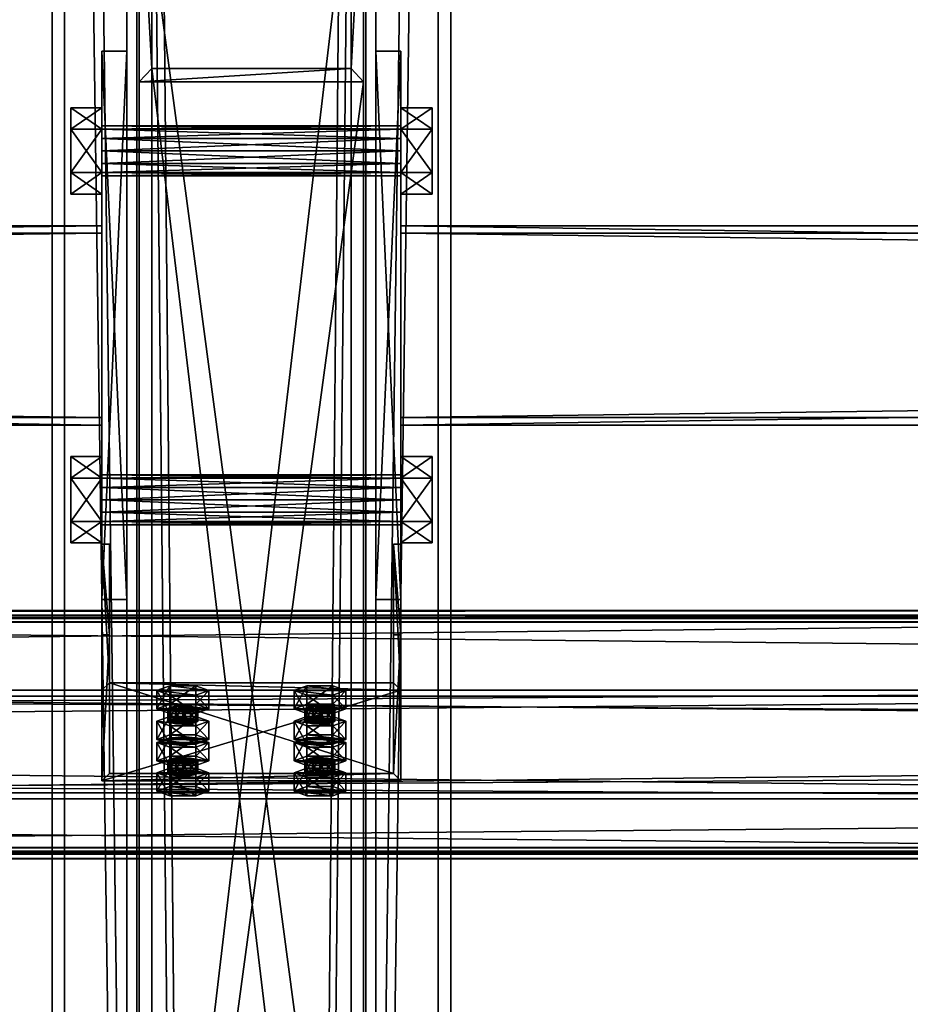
# Model space of a CAD drawing. Header units: millimetres. Extents: x -333 to 67333, y -930 to 39730.
# Tile 730 of 1056: x 11007 to 11364, y 17788 to 18183. Entities that reach past the tile are written whole.
import ezdxf

# ---------------------------------------------------------------- set-up
doc = ezdxf.new("R2010")
doc.units = ezdxf.units.MM
for name, color, linetype in [('13', 7, 'Continuous'), ('3', 7, 'Continuous'), ('4', 7, 'Continuous'), ('5', 7, 'Continuous'), ('6', 7, 'Continuous'), ('7', 7, 'Continuous'), ('95', 7, 'Continuous'), ('99', 7, 'Continuous')]:
    doc.layers.add(name, color=color, linetype=linetype)

msp = doc.modelspace()

# ---------------------------------------------------------------- meshes
at = {"layer": '13', "color": 30}
mesh = msp.add_polyface(dxfattribs=at)
corners = [(11700.01, 17942.42, 7245.98), (11700.01, 17870.03, 7230.59), (4900.01, 17870.03, 7230.59), (4900.01, 17942.42, 7245.98), (11700.01, 17911.2, 7036.92), (4900.01, 17911.2, 7036.92), (11700.01, 17850.55, 7024.03), (4900.01, 17850.55, 7024.03), (11700.01, 17847.85, 7036.75), (4900.01, 17847.85, 7036.75), (11700.01, 17845.9, 7036.33), (4900.01, 17845.9, 7036.33), (11700.01, 17849.01, 7021.66), (4900.01, 17849.01, 7021.66), (11700.01, 17913.57, 7035.38), (4900.01, 17913.57, 7035.38), (11700.01, 17872.41, 7229.05), (4900.01, 17872.41, 7229.05), (11700.01, 17940.88, 7243.61), (4900.01, 17940.88, 7243.61), (11700.01, 17943.58, 7230.89), (4900.01, 17943.58, 7230.89), (11700.01, 17945.54, 7231.31), (4900.01, 17945.54, 7231.31)]
mesh.append_faces([[corners[k] for k in face] for face in [(0, 2, 3, 3), (1, 5, 2, 2), (4, 7, 5, 5), (6, 9, 7, 7), (8, 11, 9, 9), (10, 13, 11, 11), (12, 15, 13, 13), (14, 17, 15, 15), (16, 19, 17, 17), (18, 21, 19, 19), (20, 23, 21, 21), (22, 3, 23, 23), (20, 0, 22, 22), (8, 12, 10, 10), (11, 7, 9, 9)]], dxfattribs={"vtx0": -1, "color": 30})
mesh.append_faces([[corners[k] for k in face] for face in [(1, 16, 4, 4), (16, 0, 18, 18), (18, 0, 20, 20), (12, 6, 14, 14), (14, 4, 16, 16), (3, 19, 23, 23), (19, 2, 17, 17), (15, 5, 13, 13), (5, 17, 2, 2), (13, 7, 11, 11)]], dxfattribs={"vtx0": -1, "vtx1": -1, "color": 30})
mesh.append_faces([[corners[k] for k in face] for face in [(16, 1, 0, 0), (12, 8, 6, 6), (14, 6, 4, 4), (19, 3, 2, 2), (5, 15, 17, 17), (13, 5, 7, 7)]], dxfattribs={"vtx0": -1, "vtx2": -1, "vtx3": -1, "color": 30})
mesh.append_faces([[corners[k] for k in face] for face in [(21, 23, 19, 19)]], dxfattribs={"vtx1": -1, "color": 30})
mesh.append_faces([[corners[k] for k in face] for face in [(0, 1, 2, 2), (1, 4, 5, 5), (4, 6, 7, 7), (6, 8, 9, 9), (8, 10, 11, 11), (10, 12, 13, 13), (12, 14, 15, 15), (14, 16, 17, 17), (16, 18, 19, 19), (18, 20, 21, 21), (20, 22, 23, 23), (22, 0, 3, 3)]], dxfattribs={"vtx2": -1, "vtx3": -1, "color": 30})
mesh = msp.add_polyface(dxfattribs=at)
corners = [(17300.01, 17942.42, 7245.98), (17300.01, 17870.03, 7230.59), (10500.01, 17870.03, 7230.59), (10500.01, 17942.42, 7245.98), (17300.01, 17911.2, 7036.92), (10500.01, 17911.2, 7036.92), (17300.01, 17850.55, 7024.03), (10500.01, 17850.55, 7024.03), (17300.01, 17847.85, 7036.75), (10500.01, 17847.85, 7036.75), (17300.01, 17845.9, 7036.33), (10500.01, 17845.9, 7036.33), (17300.01, 17849.01, 7021.66), (10500.01, 17849.01, 7021.66), (17300.01, 17913.57, 7035.38), (10500.01, 17913.57, 7035.38), (17300.01, 17872.41, 7229.05), (10500.01, 17872.41, 7229.05), (17300.01, 17940.88, 7243.61), (10500.01, 17940.88, 7243.61), (17300.01, 17943.58, 7230.89), (10500.01, 17943.58, 7230.89), (17300.01, 17945.54, 7231.31), (10500.01, 17945.54, 7231.31)]
mesh.append_faces([[corners[k] for k in face] for face in [(0, 2, 3, 3), (1, 5, 2, 2), (4, 7, 5, 5), (6, 9, 7, 7), (8, 11, 9, 9), (10, 13, 11, 11), (12, 15, 13, 13), (14, 17, 15, 15), (16, 19, 17, 17), (18, 21, 19, 19), (20, 23, 21, 21), (22, 3, 23, 23), (20, 0, 22, 22), (8, 12, 10, 10), (11, 7, 9, 9)]], dxfattribs={"vtx0": -1, "color": 30})
mesh.append_faces([[corners[k] for k in face] for face in [(1, 16, 4, 4), (16, 0, 18, 18), (18, 0, 20, 20), (12, 6, 14, 14), (14, 4, 16, 16), (3, 19, 23, 23), (19, 2, 17, 17), (15, 5, 13, 13), (5, 17, 2, 2), (13, 7, 11, 11)]], dxfattribs={"vtx0": -1, "vtx1": -1, "color": 30})
mesh.append_faces([[corners[k] for k in face] for face in [(16, 1, 0, 0), (12, 8, 6, 6), (14, 6, 4, 4), (19, 3, 2, 2), (5, 15, 17, 17), (13, 5, 7, 7)]], dxfattribs={"vtx0": -1, "vtx2": -1, "vtx3": -1, "color": 30})
mesh.append_faces([[corners[k] for k in face] for face in [(21, 23, 19, 19)]], dxfattribs={"vtx1": -1, "color": 30})
mesh.append_faces([[corners[k] for k in face] for face in [(0, 1, 2, 2), (1, 4, 5, 5), (4, 6, 7, 7), (6, 8, 9, 9), (8, 10, 11, 11), (10, 12, 13, 13), (12, 14, 15, 15), (14, 16, 17, 17), (16, 18, 19, 19), (18, 20, 21, 21), (20, 22, 23, 23), (22, 0, 3, 3)]], dxfattribs={"vtx2": -1, "vtx3": -1, "color": 30})
at = {"layer": '3', "color": 91}
mesh = msp.add_polyface(dxfattribs=at)
corners = [(11040, 18097, 2983), (11040, 18023, 2983), (5560, 18023, 2983), (5560, 18097, 2983), (11040, 18023, 3057), (5560, 18023, 3057), (11040, 18097, 3057), (5560, 18097, 3057), (11040, 18100, 2980), (11040, 18100, 3060), (5560, 18100, 3060), (5560, 18100, 2980), (11040, 18020, 3060), (5560, 18020, 3060), (11040, 18020, 2980), (5560, 18020, 2980)]
mesh.append_faces([[corners[k] for k in face] for face in [(0, 2, 3, 3), (1, 5, 2, 2), (4, 7, 5, 5), (6, 3, 7, 7), (8, 10, 11, 11), (9, 13, 10, 10), (12, 15, 13, 13), (14, 11, 15, 15)]], dxfattribs={"vtx0": -1, "color": 91})
mesh.append_faces([[corners[k] for k in face] for face in [(9, 6, 12, 12), (6, 8, 0, 0), (0, 8, 1, 1), (12, 4, 14, 14), (4, 12, 6, 6), (14, 1, 8, 8), (11, 3, 15, 15), (3, 10, 7, 7), (7, 10, 5, 5), (15, 2, 13, 13), (2, 15, 3, 3), (13, 5, 10, 10)]], dxfattribs={"vtx0": -1, "vtx1": -1, "color": 91})
mesh.append_faces([[corners[k] for k in face] for face in [(6, 9, 8, 8), (14, 4, 1, 1), (3, 11, 10, 10), (13, 2, 5, 5)]], dxfattribs={"vtx0": -1, "vtx2": -1, "vtx3": -1, "color": 91})
mesh.append_faces([[corners[k] for k in face] for face in [(0, 1, 2, 2), (1, 4, 5, 5), (4, 6, 7, 7), (6, 0, 3, 3), (8, 9, 10, 10), (9, 12, 13, 13), (12, 14, 15, 15), (14, 8, 11, 11)]], dxfattribs={"vtx2": -1, "vtx3": -1, "color": 91})
mesh = msp.add_polyface(dxfattribs=at)
corners = [(16640, 18097, 2983), (16640, 18023, 2983), (11160, 18023, 2983), (11160, 18097, 2983), (16640, 18023, 3057), (11160, 18023, 3057), (16640, 18097, 3057), (11160, 18097, 3057), (16640, 18100, 2980), (16640, 18100, 3060), (11160, 18100, 3060), (11160, 18100, 2980), (16640, 18020, 3060), (11160, 18020, 3060), (16640, 18020, 2980), (11160, 18020, 2980)]
mesh.append_faces([[corners[k] for k in face] for face in [(0, 2, 3, 3), (1, 5, 2, 2), (4, 7, 5, 5), (6, 3, 7, 7), (8, 10, 11, 11), (9, 13, 10, 10), (12, 15, 13, 13), (14, 11, 15, 15)]], dxfattribs={"vtx0": -1, "color": 91})
mesh.append_faces([[corners[k] for k in face] for face in [(9, 6, 12, 12), (6, 8, 0, 0), (0, 8, 1, 1), (12, 4, 14, 14), (4, 12, 6, 6), (14, 1, 8, 8), (11, 3, 15, 15), (3, 10, 7, 7), (7, 10, 5, 5), (15, 2, 13, 13), (2, 15, 3, 3), (13, 5, 10, 10)]], dxfattribs={"vtx0": -1, "vtx1": -1, "color": 91})
mesh.append_faces([[corners[k] for k in face] for face in [(6, 9, 8, 8), (14, 4, 1, 1), (3, 11, 10, 10), (13, 2, 5, 5)]], dxfattribs={"vtx0": -1, "vtx2": -1, "vtx3": -1, "color": 91})
mesh.append_faces([[corners[k] for k in face] for face in [(0, 1, 2, 2), (1, 4, 5, 5), (4, 6, 7, 7), (6, 0, 3, 3), (8, 9, 10, 10), (9, 12, 13, 13), (12, 14, 15, 15), (14, 8, 11, 11)]], dxfattribs={"vtx2": -1, "vtx3": -1, "color": 91})
at = {"layer": '4', "color": 171}
mesh = msp.add_polyface(dxfattribs=at)
corners = [(11140, 17496.65, 4803.58), (11060, 17496.65, 4803.58), (11060, 18163.08, 3080), (11140, 18163.08, 3080), (11060, 17571.26, 4832.43), (11060, 18248.85, 3080), (11140, 17571.26, 4832.43), (11140, 18248.85, 3080), (11145, 17491.98, 4801.77), (11145, 17575.93, 4834.23), (11145, 18254.21, 3080), (11145, 18157.72, 3080), (11055, 17575.93, 4834.23), (11055, 18254.21, 3080), (11055, 17491.98, 4801.77), (11055, 18157.72, 3080)]
mesh.append_faces([[corners[k] for k in face] for face in [(0, 2, 3, 3), (1, 5, 2, 2), (4, 7, 5, 5), (6, 3, 7, 7), (8, 10, 11, 11), (9, 13, 10, 10), (12, 15, 13, 13), (14, 11, 15, 15)]], dxfattribs={"vtx0": -1, "color": 171})
mesh.append_faces([[corners[k] for k in face] for face in [(9, 6, 12, 12), (6, 8, 0, 0), (0, 8, 1, 1), (12, 4, 14, 14), (4, 12, 6, 6), (14, 1, 8, 8), (11, 3, 15, 15), (3, 10, 7, 7), (7, 10, 5, 5), (15, 2, 13, 13), (2, 15, 3, 3), (13, 5, 10, 10)]], dxfattribs={"vtx0": -1, "vtx1": -1, "color": 171})
mesh.append_faces([[corners[k] for k in face] for face in [(6, 9, 8, 8), (14, 4, 1, 1), (3, 11, 10, 10), (13, 2, 5, 5)]], dxfattribs={"vtx0": -1, "vtx2": -1, "vtx3": -1, "color": 171})
mesh.append_faces([[corners[k] for k in face] for face in [(0, 1, 2, 2), (1, 4, 5, 5), (4, 6, 7, 7), (6, 0, 3, 3), (8, 9, 10, 10), (9, 12, 13, 13), (12, 14, 15, 15), (14, 8, 11, 11)]], dxfattribs={"vtx2": -1, "vtx3": -1, "color": 171})
at = {"layer": '5', "color": 131}
mesh = msp.add_polyface(dxfattribs=at)
corners = [(11146, 9415, 2984), (11054, 9415, 2984), (11054, 19384.97, 2984), (11146, 19384.97, 2984), (11054, 9415, 3076), (11054, 19384.97, 3076), (11146, 9415, 3076), (11146, 19384.97, 3076), (11150, 9415, 2980), (11150, 9415, 3080), (11150, 19384.97, 3080), (11150, 19384.97, 2980), (11050, 9415, 3080), (11050, 19384.97, 3080), (11050, 9415, 2980), (11050, 19384.97, 2980)]
mesh.append_faces([[corners[k] for k in face] for face in [(0, 2, 3, 3), (1, 5, 2, 2), (4, 7, 5, 5), (6, 3, 7, 7), (8, 10, 11, 11), (9, 13, 10, 10), (12, 15, 13, 13), (14, 11, 15, 15)]], dxfattribs={"vtx0": -1, "color": 131})
mesh.append_faces([[corners[k] for k in face] for face in [(9, 6, 12, 12), (6, 8, 0, 0), (0, 8, 1, 1), (12, 4, 14, 14), (4, 12, 6, 6), (14, 1, 8, 8), (11, 3, 15, 15), (3, 10, 7, 7), (7, 10, 5, 5), (15, 2, 13, 13), (2, 15, 3, 3), (13, 5, 10, 10)]], dxfattribs={"vtx0": -1, "vtx1": -1, "color": 131})
mesh.append_faces([[corners[k] for k in face] for face in [(6, 9, 8, 8), (14, 4, 1, 1), (3, 11, 10, 10), (13, 2, 5, 5)]], dxfattribs={"vtx0": -1, "vtx2": -1, "vtx3": -1, "color": 131})
mesh.append_faces([[corners[k] for k in face] for face in [(0, 1, 2, 2), (1, 4, 5, 5), (4, 6, 7, 7), (6, 0, 3, 3), (8, 9, 10, 10), (9, 12, 13, 13), (12, 14, 15, 15), (14, 8, 11, 11)]], dxfattribs={"vtx2": -1, "vtx3": -1, "color": 131})
at = {"layer": '6', "color": 2}
mesh = msp.add_polyface(dxfattribs=at)
corners = [(11180, 19380.14, 7183.53), (11020, 19380.14, 7183.53), (11020, 7954.94, 4755.1), (11180, 7954.94, 4755.1), (11180, 19380.14, 7347.1), (11180, 7921.68, 4911.61), (11020, 19380.14, 7347.1), (11020, 7921.68, 4911.61), (11025, 7953.9, 4759.99), (11175, 7953.9, 4759.99), (11175, 7922.72, 4906.72), (11025, 7922.72, 4906.72), (11175, 19380.14, 7188.64), (11175, 19380.14, 7341.99), (11025, 19380.14, 7188.64), (11025, 19380.14, 7341.99)]
mesh.append_faces([[corners[k] for k in face] for face in [(0, 2, 3, 3), (4, 3, 5, 5), (6, 5, 7, 7), (1, 7, 2, 2), (12, 10, 9, 9), (14, 9, 8, 8), (15, 8, 11, 11), (13, 11, 10, 10)]], dxfattribs={"vtx0": -1, "color": 2})
mesh.append_faces([[corners[k] for k in face] for face in [(2, 8, 3, 3), (8, 7, 11, 11), (11, 7, 10, 10), (3, 9, 5, 5), (9, 3, 8, 8), (5, 10, 7, 7), (0, 12, 1, 1), (12, 4, 13, 13), (13, 4, 15, 15), (1, 14, 6, 6), (14, 1, 12, 12), (6, 15, 4, 4)]], dxfattribs={"vtx0": -1, "vtx1": -1, "color": 2})
mesh.append_faces([[corners[k] for k in face] for face in [(8, 2, 7, 7), (5, 9, 10, 10), (12, 0, 4, 4), (6, 14, 15, 15)]], dxfattribs={"vtx0": -1, "vtx2": -1, "vtx3": -1, "color": 2})
mesh.append_faces([[corners[k] for k in face] for face in [(0, 1, 2, 2), (4, 0, 3, 3), (6, 4, 5, 5), (1, 6, 7, 7), (12, 13, 10, 10), (14, 12, 9, 9), (15, 14, 8, 8), (13, 15, 11, 11)]], dxfattribs={"vtx2": -1, "vtx3": -1, "color": 2})
at = {"layer": '7', "color": 6}
mesh = msp.add_polyface(dxfattribs=at)
corners = [(11040.01, 17877.19, 7206.56), (11160.01, 17877.19, 7206.56), (11160.01, 17913.57, 7035.38), (11040.01, 17913.57, 7035.38), (11160.01, 17935.88, 7219.03), (11160.01, 17972.26, 7047.85), (11157.01, 17935.88, 7219.03), (11157.01, 17972.26, 7047.85), (11157.01, 17880.12, 7207.18), (11157.01, 17916.51, 7036), (11043.01, 17880.12, 7207.18), (11043.01, 17916.51, 7036), (11043.01, 17935.88, 7219.03), (11043.01, 17972.26, 7047.85), (11040.01, 17935.88, 7219.03), (11040.01, 17972.26, 7047.85)]
mesh.append_faces([[corners[k] for k in face] for face in [(0, 2, 3, 3), (1, 5, 2, 2), (4, 7, 5, 5), (6, 9, 7, 7), (8, 11, 9, 9), (10, 13, 11, 11), (12, 15, 13, 13), (14, 3, 15, 15), (12, 0, 14, 14), (7, 2, 5, 5)]], dxfattribs={"vtx0": -1, "color": 6})
mesh.append_faces([[corners[k] for k in face] for face in [(1, 8, 4, 4), (8, 0, 10, 10), (10, 0, 12, 12), (3, 11, 15, 15), (11, 2, 9, 9), (9, 2, 7, 7)]], dxfattribs={"vtx0": -1, "vtx1": -1, "color": 6})
mesh.append_faces([[corners[k] for k in face] for face in [(8, 1, 0, 0), (11, 3, 2, 2)]], dxfattribs={"vtx0": -1, "vtx2": -1, "vtx3": -1, "color": 6})
mesh.append_faces([[corners[k] for k in face] for face in [(6, 4, 8, 8), (13, 15, 11, 11)]], dxfattribs={"vtx1": -1, "color": 6})
mesh.append_faces([[corners[k] for k in face] for face in [(0, 1, 2, 2), (1, 4, 5, 5), (4, 6, 7, 7), (6, 8, 9, 9), (8, 10, 11, 11), (10, 12, 13, 13), (12, 14, 15, 15), (14, 0, 3, 3)]], dxfattribs={"vtx2": -1, "vtx3": -1, "color": 6})
at = {"layer": '95', "color": 7}
mesh = msp.add_polyface(dxfattribs=at)
corners = [(11040, 18000, 3020), (11040, 17998.66, 3015), (11160, 17998.66, 3015), (11160, 18000, 3020), (11040, 17995, 3011.34), (11160, 17995, 3011.34), (11040, 17990, 3010), (11160, 17990, 3010), (11040, 17985, 3011.34), (11160, 17985, 3011.34), (11040, 17981.34, 3015), (11160, 17981.34, 3015), (11040, 17980, 3020), (11160, 17980, 3020), (11040, 17981.34, 3025), (11160, 17981.34, 3025), (11040, 17985, 3028.66), (11160, 17985, 3028.66), (11040, 17990, 3030), (11160, 17990, 3030), (11040, 17995, 3028.66), (11160, 17995, 3028.66), (11040, 17998.66, 3025), (11160, 17998.66, 3025), (11160, 18007.32, 3020), (11160, 17998.66, 3005), (11172.5, 17998.66, 3005), (11172.5, 18007.32, 3020), (11160, 17981.34, 3005), (11172.5, 17981.34, 3005), (11160, 17972.68, 3020), (11172.5, 17972.68, 3020), (11160, 17981.34, 3035), (11172.5, 17981.34, 3035), (11160, 17998.66, 3035), (11172.5, 17998.66, 3035), (11027.5, 18007.32, 3020), (11027.5, 17998.66, 3005), (11040, 17998.66, 3005), (11040, 18007.32, 3020), (11027.5, 17981.34, 3005), (11040, 17981.34, 3005), (11027.5, 17972.68, 3020), (11040, 17972.68, 3020), (11027.5, 17981.34, 3035), (11040, 17981.34, 3035), (11027.5, 17998.66, 3035), (11040, 17998.66, 3035), (11040, 18140, 3020), (11040, 18138.66, 3015), (11160, 18138.66, 3015), (11160, 18140, 3020), (11040, 18135, 3011.34), (11160, 18135, 3011.34), (11040, 18130, 3010), (11160, 18130, 3010), (11040, 18125, 3011.34), (11160, 18125, 3011.34), (11040, 18121.34, 3015), (11160, 18121.34, 3015), (11040, 18120, 3020), (11160, 18120, 3020), (11040, 18121.34, 3025), (11160, 18121.34, 3025), (11040, 18125, 3028.66), (11160, 18125, 3028.66), (11040, 18130, 3030), (11160, 18130, 3030), (11040, 18135, 3028.66), (11160, 18135, 3028.66), (11040, 18138.66, 3025), (11160, 18138.66, 3025), (11160, 18147.32, 3020), (11160, 18138.66, 3005), (11172.5, 18138.66, 3005), (11172.5, 18147.32, 3020), (11160, 18121.34, 3005), (11172.5, 18121.34, 3005), (11160, 18112.68, 3020), (11172.5, 18112.68, 3020), (11160, 18121.34, 3035), (11172.5, 18121.34, 3035), (11160, 18138.66, 3035), (11172.5, 18138.66, 3035), (11027.5, 18147.32, 3020), (11027.5, 18138.66, 3005), (11040, 18138.66, 3005), (11040, 18147.32, 3020), (11027.5, 18121.34, 3005), (11040, 18121.34, 3005), (11027.5, 18112.68, 3020), (11040, 18112.68, 3020), (11027.5, 18121.34, 3035), (11040, 18121.34, 3035), (11027.5, 18138.66, 3035), (11040, 18138.66, 3035)]
mesh.append_faces([[corners[k] for k in face] for face in [(0, 2, 3, 3), (1, 5, 2, 2), (4, 7, 5, 5), (6, 9, 7, 7), (8, 11, 9, 9), (10, 13, 11, 11), (12, 15, 13, 13), (14, 17, 15, 15), (16, 19, 17, 17), (18, 21, 19, 19), (20, 23, 21, 21), (22, 3, 23, 23), (4, 8, 6, 6), (16, 20, 18, 18), (21, 17, 19, 19), (9, 5, 7, 7), (24, 26, 27, 27), (25, 29, 26, 26), (28, 31, 29, 29), (30, 33, 31, 31), (32, 35, 33, 33), (34, 27, 35, 35), (25, 30, 28, 28), (32, 24, 34, 34), (27, 33, 35, 35), (31, 26, 29, 29), (36, 38, 39, 39), (37, 41, 38, 38), (40, 43, 41, 41), (42, 45, 43, 43), (44, 47, 45, 45), (46, 39, 47, 47), (37, 42, 40, 40), (44, 36, 46, 46), (39, 45, 47, 47), (43, 38, 41, 41), (48, 50, 51, 51), (49, 53, 50, 50), (52, 55, 53, 53), (54, 57, 55, 55), (56, 59, 57, 57), (58, 61, 59, 59), (60, 63, 61, 61), (62, 65, 63, 63), (64, 67, 65, 65), (66, 69, 67, 67), (68, 71, 69, 69), (70, 51, 71, 71), (52, 56, 54, 54), (64, 68, 66, 66), (71, 67, 69, 69), (59, 55, 57, 57), (72, 74, 75, 75), (73, 77, 74, 74), (76, 79, 77, 77), (78, 81, 79, 79), (80, 83, 81, 81), (82, 75, 83, 83), (73, 78, 76, 76), (80, 72, 82, 82), (75, 81, 83, 83), (79, 74, 77, 77), (84, 86, 87, 87), (85, 89, 86, 86), (88, 91, 89, 89), (90, 93, 91, 91), (92, 95, 93, 93), (94, 87, 95, 95), (85, 90, 88, 88), (92, 84, 94, 94), (87, 93, 95, 95), (91, 86, 89, 89)]], dxfattribs={"vtx0": -1, "color": 7})
mesh.append_faces([[corners[k] for k in face] for face in [(8, 4, 10, 10), (10, 1, 12, 12), (12, 1, 14, 14), (14, 22, 16, 16), (17, 3, 15, 15), (15, 2, 13, 13), (13, 5, 11, 11), (11, 5, 9, 9), (30, 24, 32, 32), (33, 26, 31, 31), (42, 36, 44, 44), (45, 38, 43, 43), (56, 52, 58, 58), (58, 49, 60, 60), (60, 48, 62, 62), (62, 70, 64, 64), (67, 71, 65, 65), (65, 51, 63, 63), (63, 50, 61, 61), (61, 53, 59, 59), (78, 72, 80, 80), (81, 74, 79, 79), (90, 84, 92, 92), (93, 86, 91, 91)]], dxfattribs={"vtx0": -1, "vtx1": -1, "color": 7})
mesh.append_faces([[corners[k] for k in face] for face in [(10, 4, 1, 1), (14, 1, 0, 0), (14, 0, 22, 22), (16, 22, 20, 20), (17, 21, 23, 23), (17, 23, 3, 3), (15, 3, 2, 2), (13, 2, 5, 5), (30, 25, 24, 24), (33, 27, 26, 26), (42, 37, 36, 36), (45, 39, 38, 38), (58, 52, 49, 49), (60, 49, 48, 48), (62, 48, 70, 70), (64, 70, 68, 68), (65, 71, 51, 51), (63, 51, 50, 50), (61, 50, 53, 53), (59, 53, 55, 55), (78, 73, 72, 72), (81, 75, 74, 74), (90, 85, 84, 84), (93, 87, 86, 86)]], dxfattribs={"vtx0": -1, "vtx2": -1, "vtx3": -1, "color": 7})
mesh.append_faces([[corners[k] for k in face] for face in [(0, 1, 2, 2), (1, 4, 5, 5), (4, 6, 7, 7), (6, 8, 9, 9), (8, 10, 11, 11), (10, 12, 13, 13), (12, 14, 15, 15), (14, 16, 17, 17), (16, 18, 19, 19), (18, 20, 21, 21), (20, 22, 23, 23), (22, 0, 3, 3), (24, 25, 26, 26), (25, 28, 29, 29), (28, 30, 31, 31), (30, 32, 33, 33), (32, 34, 35, 35), (34, 24, 27, 27), (36, 37, 38, 38), (37, 40, 41, 41), (40, 42, 43, 43), (42, 44, 45, 45), (44, 46, 47, 47), (46, 36, 39, 39), (48, 49, 50, 50), (49, 52, 53, 53), (52, 54, 55, 55), (54, 56, 57, 57), (56, 58, 59, 59), (58, 60, 61, 61), (60, 62, 63, 63), (62, 64, 65, 65), (64, 66, 67, 67), (66, 68, 69, 69), (68, 70, 71, 71), (70, 48, 51, 51), (72, 73, 74, 74), (73, 76, 77, 77), (76, 78, 79, 79), (78, 80, 81, 81), (80, 82, 83, 83), (82, 72, 75, 75), (84, 85, 86, 86), (85, 88, 89, 89), (88, 90, 91, 91), (90, 92, 93, 93), (92, 94, 95, 95), (94, 84, 87, 87)]], dxfattribs={"vtx2": -1, "vtx3": -1, "color": 7})
at = {"layer": '95', "color": 20}
mesh = msp.add_polyface(dxfattribs=at)
corners = [(11066.51, 17901.22, 7083.87), (11067.31, 17906.73, 7081.98), (11066.51, 17906.11, 7084.91), (11067.31, 17901.84, 7080.94), (11069.51, 17902.3, 7078.79), (11069.51, 17907.19, 7079.83), (11072.51, 17902.47, 7078), (11072.51, 17907.36, 7079.04), (11075.51, 17902.3, 7078.79), (11075.51, 17907.19, 7079.83), (11077.71, 17901.84, 7080.94), (11077.71, 17906.73, 7081.98), (11078.51, 17906.11, 7084.91), (11078.51, 17901.22, 7083.87), (11077.71, 17905.49, 7087.85), (11067.31, 17900.6, 7086.81), (11067.31, 17905.49, 7087.85), (11072.51, 17904.86, 7090.78), (11069.51, 17905.03, 7089.99), (11075.51, 17905.03, 7089.99), (11062.12, 17906.11, 7084.91), (11067.31, 17907.98, 7076.11), (11067.31, 17915.32, 7077.67), (11062.12, 17913.45, 7086.47), (11077.71, 17907.98, 7076.11), (11077.71, 17915.32, 7077.67), (11082.9, 17906.11, 7084.91), (11082.9, 17913.45, 7086.47), (11077.71, 17904.24, 7093.72), (11077.71, 17911.58, 7095.27), (11067.31, 17904.24, 7093.72), (11067.31, 17911.58, 7095.27)]
mesh.append_faces([[corners[k] for k in face] for face in [(0, 1, 2, 2), (3, 5, 1, 1), (4, 7, 5, 5), (6, 9, 7, 7), (8, 11, 9, 9), (10, 12, 11, 11), (13, 14, 12, 12), (15, 2, 16, 16), (16, 17, 18, 18), (11, 7, 9, 9), (20, 22, 23, 23), (21, 25, 22, 22), (24, 27, 25, 25), (26, 29, 27, 27), (28, 31, 29, 29), (30, 23, 31, 31), (21, 26, 24, 24), (28, 20, 30, 30), (23, 29, 31, 31), (27, 22, 25, 25)]], dxfattribs={"vtx0": -1, "color": 20})
mesh.append_faces([[corners[k] for k in face] for face in [(17, 16, 19, 19), (19, 2, 14, 14), (14, 1, 12, 12), (12, 5, 11, 11), (26, 20, 28, 28), (29, 23, 27, 27)]], dxfattribs={"vtx0": -1, "vtx1": -1, "color": 20})
mesh.append_faces([[corners[k] for k in face] for face in [(19, 16, 2, 2), (14, 2, 1, 1), (12, 1, 5, 5), (11, 5, 7, 7), (26, 21, 20, 20), (27, 23, 22, 22)]], dxfattribs={"vtx0": -1, "vtx2": -1, "vtx3": -1, "color": 20})
mesh.append_faces([[corners[k] for k in face] for face in [(3, 4, 5, 5), (4, 6, 7, 7), (6, 8, 9, 9), (8, 10, 11, 11), (20, 21, 22, 22), (21, 24, 25, 25), (24, 26, 27, 27), (26, 28, 29, 29), (28, 30, 31, 31), (30, 20, 23, 23)]], dxfattribs={"vtx2": -1, "vtx3": -1, "color": 20})
mesh = msp.add_polyface(dxfattribs=at)
corners = [(11121.51, 17901.22, 7083.87), (11122.31, 17906.73, 7081.98), (11121.51, 17906.11, 7084.91), (11122.31, 17901.84, 7080.94), (11124.51, 17902.3, 7078.79), (11124.51, 17907.19, 7079.83), (11127.51, 17902.47, 7078), (11127.51, 17907.36, 7079.04), (11130.51, 17902.3, 7078.79), (11130.51, 17907.19, 7079.83), (11132.71, 17901.84, 7080.94), (11132.71, 17906.73, 7081.98), (11133.51, 17906.11, 7084.91), (11133.51, 17901.22, 7083.87), (11132.71, 17905.49, 7087.85), (11122.31, 17900.6, 7086.81), (11122.31, 17905.49, 7087.85), (11127.51, 17904.86, 7090.78), (11124.51, 17905.03, 7089.99), (11130.51, 17905.03, 7089.99), (11117.12, 17906.11, 7084.91), (11122.31, 17907.98, 7076.11), (11122.31, 17915.32, 7077.67), (11117.12, 17913.45, 7086.47), (11132.71, 17907.98, 7076.11), (11132.71, 17915.32, 7077.67), (11137.9, 17906.11, 7084.91), (11137.9, 17913.45, 7086.47), (11132.71, 17904.24, 7093.72), (11132.71, 17911.58, 7095.27), (11122.31, 17904.24, 7093.72), (11122.31, 17911.58, 7095.27)]
mesh.append_faces([[corners[k] for k in face] for face in [(0, 1, 2, 2), (3, 5, 1, 1), (4, 7, 5, 5), (6, 9, 7, 7), (8, 11, 9, 9), (10, 12, 11, 11), (13, 14, 12, 12), (15, 2, 16, 16), (16, 17, 18, 18), (11, 7, 9, 9), (20, 22, 23, 23), (21, 25, 22, 22), (24, 27, 25, 25), (26, 29, 27, 27), (28, 31, 29, 29), (30, 23, 31, 31), (21, 26, 24, 24), (28, 20, 30, 30), (23, 29, 31, 31), (27, 22, 25, 25)]], dxfattribs={"vtx0": -1, "color": 20})
mesh.append_faces([[corners[k] for k in face] for face in [(17, 16, 19, 19), (19, 2, 14, 14), (14, 1, 12, 12), (12, 5, 11, 11), (26, 20, 28, 28), (29, 23, 27, 27)]], dxfattribs={"vtx0": -1, "vtx1": -1, "color": 20})
mesh.append_faces([[corners[k] for k in face] for face in [(19, 16, 2, 2), (14, 2, 1, 1), (12, 1, 5, 5), (11, 5, 7, 7), (26, 21, 20, 20), (27, 23, 22, 22)]], dxfattribs={"vtx0": -1, "vtx2": -1, "vtx3": -1, "color": 20})
mesh.append_faces([[corners[k] for k in face] for face in [(3, 4, 5, 5), (4, 6, 7, 7), (6, 8, 9, 9), (8, 10, 11, 11), (20, 21, 22, 22), (21, 24, 25, 25), (24, 26, 27, 27), (26, 28, 29, 29), (28, 30, 31, 31), (30, 20, 23, 23)]], dxfattribs={"vtx2": -1, "vtx3": -1, "color": 20})
mesh = msp.add_polyface(dxfattribs=at)
corners = [(11082.9, 17892.66, 7184.29), (11062.12, 17892.66, 7184.29), (11067.31, 17894.53, 7175.48), (11077.71, 17894.53, 7175.48), (11066.51, 17901.22, 7083.87), (11067.31, 17901.84, 7080.94), (11067.31, 17906.73, 7081.98), (11077.71, 17901.84, 7080.94), (11078.51, 17901.22, 7083.87), (11078.51, 17906.11, 7084.91), (11077.71, 17900.6, 7086.81), (11077.71, 17905.49, 7087.85), (11075.51, 17900.14, 7088.96), (11075.51, 17905.03, 7089.99), (11072.51, 17899.97, 7089.74), (11072.51, 17904.86, 7090.78), (11069.51, 17900.14, 7088.96), (11069.51, 17905.03, 7089.99), (11067.31, 17900.6, 7086.81), (11067.31, 17905.49, 7087.85), (11066.51, 17906.11, 7084.91), (11069.51, 17902.3, 7078.79), (11075.51, 17902.3, 7078.79), (11072.51, 17902.47, 7078), (11062.12, 17893.88, 7082.31), (11067.31, 17895.76, 7073.51), (11067.31, 17903.09, 7075.07), (11062.12, 17901.22, 7083.87), (11077.71, 17895.76, 7073.51), (11077.71, 17903.09, 7075.07), (11082.9, 17893.88, 7082.31), (11082.9, 17901.22, 7083.87), (11077.71, 17892.01, 7091.12), (11077.71, 17899.35, 7092.68), (11067.31, 17892.01, 7091.12), (11067.31, 17899.35, 7092.68)]
mesh.append_faces([[corners[k] for k in face] for face in [(0, 2, 3, 3), (10, 13, 11, 11), (12, 15, 13, 13), (14, 17, 15, 15), (16, 19, 17, 17), (21, 22, 23, 23), (12, 16, 14, 14), (24, 26, 27, 27), (25, 29, 26, 26), (28, 31, 29, 29), (30, 33, 31, 31), (32, 35, 33, 33), (34, 27, 35, 35), (25, 30, 28, 28), (27, 33, 35, 35), (31, 26, 29, 29)]], dxfattribs={"vtx0": -1, "color": 20})
mesh.append_faces([[corners[k] for k in face] for face in [(22, 21, 7, 7), (7, 5, 8, 8), (8, 4, 10, 10), (10, 4, 12, 12), (33, 26, 31, 31)]], dxfattribs={"vtx0": -1, "vtx1": -1, "color": 20})
mesh.append_faces([[corners[k] for k in face] for face in [(0, 1, 2, 2), (7, 21, 5, 5), (8, 5, 4, 4), (12, 4, 18, 18), (12, 18, 16, 16), (30, 25, 24, 24), (33, 27, 26, 26)]], dxfattribs={"vtx0": -1, "vtx2": -1, "vtx3": -1, "color": 20})
mesh.append_faces([[corners[k] for k in face] for face in [(4, 5, 6, 6), (7, 8, 9, 9), (8, 10, 11, 11), (10, 12, 13, 13), (12, 14, 15, 15), (14, 16, 17, 17), (16, 18, 19, 19), (18, 4, 20, 20), (24, 25, 26, 26), (25, 28, 29, 29), (28, 30, 31, 31), (30, 32, 33, 33), (32, 34, 35, 35), (34, 24, 27, 27)]], dxfattribs={"vtx2": -1, "vtx3": -1, "color": 20})
mesh = msp.add_polyface(dxfattribs=at)
corners = [(11137.9, 17892.66, 7184.29), (11117.12, 17892.66, 7184.29), (11122.31, 17894.53, 7175.48), (11132.71, 17894.53, 7175.48), (11121.51, 17901.22, 7083.87), (11122.31, 17901.84, 7080.94), (11122.31, 17906.73, 7081.98), (11132.71, 17901.84, 7080.94), (11133.51, 17901.22, 7083.87), (11133.51, 17906.11, 7084.91), (11132.71, 17900.6, 7086.81), (11132.71, 17905.49, 7087.85), (11130.51, 17900.14, 7088.96), (11130.51, 17905.03, 7089.99), (11127.51, 17899.97, 7089.74), (11127.51, 17904.86, 7090.78), (11124.51, 17900.14, 7088.96), (11124.51, 17905.03, 7089.99), (11122.31, 17900.6, 7086.81), (11122.31, 17905.49, 7087.85), (11121.51, 17906.11, 7084.91), (11124.51, 17902.3, 7078.79), (11130.51, 17902.3, 7078.79), (11127.51, 17902.47, 7078), (11117.12, 17893.88, 7082.31), (11122.31, 17895.76, 7073.51), (11122.31, 17903.09, 7075.07), (11117.12, 17901.22, 7083.87), (11132.71, 17895.76, 7073.51), (11132.71, 17903.09, 7075.07), (11137.9, 17893.88, 7082.31), (11137.9, 17901.22, 7083.87), (11132.71, 17892.01, 7091.12), (11132.71, 17899.35, 7092.68), (11122.31, 17892.01, 7091.12), (11122.31, 17899.35, 7092.68)]
mesh.append_faces([[corners[k] for k in face] for face in [(0, 2, 3, 3), (10, 13, 11, 11), (12, 15, 13, 13), (14, 17, 15, 15), (16, 19, 17, 17), (21, 22, 23, 23), (12, 16, 14, 14), (24, 26, 27, 27), (25, 29, 26, 26), (28, 31, 29, 29), (30, 33, 31, 31), (32, 35, 33, 33), (34, 27, 35, 35), (25, 30, 28, 28), (27, 33, 35, 35), (31, 26, 29, 29)]], dxfattribs={"vtx0": -1, "color": 20})
mesh.append_faces([[corners[k] for k in face] for face in [(22, 21, 7, 7), (7, 5, 8, 8), (8, 4, 10, 10), (10, 4, 12, 12), (33, 26, 31, 31)]], dxfattribs={"vtx0": -1, "vtx1": -1, "color": 20})
mesh.append_faces([[corners[k] for k in face] for face in [(0, 1, 2, 2), (7, 21, 5, 5), (8, 5, 4, 4), (12, 4, 18, 18), (12, 18, 16, 16), (30, 25, 24, 24), (33, 27, 26, 26)]], dxfattribs={"vtx0": -1, "vtx2": -1, "vtx3": -1, "color": 20})
mesh.append_faces([[corners[k] for k in face] for face in [(4, 5, 6, 6), (7, 8, 9, 9), (8, 10, 11, 11), (10, 12, 13, 13), (12, 14, 15, 15), (14, 16, 17, 17), (16, 18, 19, 19), (18, 4, 20, 20), (24, 25, 26, 26), (25, 28, 29, 29), (28, 30, 31, 31), (30, 32, 33, 33), (32, 34, 35, 35), (34, 24, 27, 27)]], dxfattribs={"vtx2": -1, "vtx3": -1, "color": 20})
mesh = msp.add_polyface(dxfattribs=at)
corners = [(11066.51, 17880.43, 7181.69), (11067.31, 17885.94, 7179.79), (11066.51, 17885.32, 7182.73), (11067.31, 17881.05, 7178.75), (11069.51, 17881.51, 7176.6), (11069.51, 17886.4, 7177.64), (11072.51, 17881.68, 7175.82), (11072.51, 17886.57, 7176.86), (11075.51, 17881.51, 7176.6), (11075.51, 17886.4, 7177.64), (11077.71, 17881.05, 7178.75), (11077.71, 17885.94, 7179.79), (11078.51, 17885.32, 7182.73), (11078.51, 17880.43, 7181.69), (11077.71, 17884.7, 7185.66), (11067.31, 17879.81, 7184.62), (11067.31, 17884.7, 7185.66), (11072.51, 17884.07, 7188.6), (11069.51, 17884.24, 7187.81), (11075.51, 17884.24, 7187.81), (11062.12, 17885.32, 7182.73), (11067.31, 17887.19, 7173.92), (11067.31, 17894.53, 7175.48), (11062.12, 17892.66, 7184.29), (11077.71, 17887.19, 7173.92), (11077.71, 17894.53, 7175.48), (11082.9, 17885.32, 7182.73), (11082.9, 17892.66, 7184.29), (11077.71, 17883.45, 7191.53), (11077.71, 17890.79, 7193.09), (11067.31, 17883.45, 7191.53), (11067.31, 17890.79, 7193.09), (11082.9, 17893.88, 7082.31), (11062.12, 17893.88, 7082.31), (11077.71, 17892.01, 7091.12), (11067.31, 17892.01, 7091.12)]
mesh.append_faces([[corners[k] for k in face] for face in [(0, 1, 2, 2), (3, 5, 1, 1), (4, 7, 5, 5), (6, 9, 7, 7), (8, 11, 9, 9), (10, 12, 11, 11), (13, 14, 12, 12), (15, 2, 16, 16), (16, 17, 18, 18), (11, 7, 9, 9), (20, 22, 23, 23), (21, 25, 22, 22), (24, 27, 25, 25), (26, 29, 27, 27), (28, 31, 29, 29), (30, 23, 31, 31), (21, 26, 24, 24), (28, 20, 30, 30), (23, 29, 31, 31), (34, 33, 35, 35)]], dxfattribs={"vtx0": -1, "color": 20})
mesh.append_faces([[corners[k] for k in face] for face in [(17, 16, 19, 19), (19, 2, 14, 14), (14, 1, 12, 12), (12, 5, 11, 11), (26, 20, 28, 28), (29, 23, 27, 27), (32, 33, 34, 34)]], dxfattribs={"vtx0": -1, "vtx1": -1, "color": 20})
mesh.append_faces([[corners[k] for k in face] for face in [(19, 16, 2, 2), (14, 2, 1, 1), (12, 1, 5, 5), (11, 5, 7, 7), (26, 21, 20, 20)]], dxfattribs={"vtx0": -1, "vtx2": -1, "vtx3": -1, "color": 20})
mesh.append_faces([[corners[k] for k in face] for face in [(3, 4, 5, 5), (4, 6, 7, 7), (6, 8, 9, 9), (8, 10, 11, 11), (20, 21, 22, 22), (21, 24, 25, 25), (24, 26, 27, 27), (26, 28, 29, 29), (28, 30, 31, 31), (30, 20, 23, 23)]], dxfattribs={"vtx2": -1, "vtx3": -1, "color": 20})
mesh = msp.add_polyface(dxfattribs=at)
corners = [(11121.51, 17880.43, 7181.69), (11122.31, 17885.94, 7179.79), (11121.51, 17885.32, 7182.73), (11122.31, 17881.05, 7178.75), (11124.51, 17881.51, 7176.6), (11124.51, 17886.4, 7177.64), (11127.51, 17881.68, 7175.82), (11127.51, 17886.57, 7176.86), (11130.51, 17881.51, 7176.6), (11130.51, 17886.4, 7177.64), (11132.71, 17881.05, 7178.75), (11132.71, 17885.94, 7179.79), (11133.51, 17885.32, 7182.73), (11133.51, 17880.43, 7181.69), (11132.71, 17884.7, 7185.66), (11122.31, 17879.81, 7184.62), (11122.31, 17884.7, 7185.66), (11127.51, 17884.07, 7188.6), (11124.51, 17884.24, 7187.81), (11130.51, 17884.24, 7187.81), (11117.12, 17885.32, 7182.73), (11122.31, 17887.19, 7173.92), (11122.31, 17894.53, 7175.48), (11117.12, 17892.66, 7184.29), (11132.71, 17887.19, 7173.92), (11132.71, 17894.53, 7175.48), (11137.9, 17885.32, 7182.73), (11137.9, 17892.66, 7184.29), (11132.71, 17883.45, 7191.53), (11132.71, 17890.79, 7193.09), (11122.31, 17883.45, 7191.53), (11122.31, 17890.79, 7193.09), (11137.9, 17893.88, 7082.31), (11117.12, 17893.88, 7082.31), (11132.71, 17892.01, 7091.12), (11122.31, 17892.01, 7091.12)]
mesh.append_faces([[corners[k] for k in face] for face in [(0, 1, 2, 2), (3, 5, 1, 1), (4, 7, 5, 5), (6, 9, 7, 7), (8, 11, 9, 9), (10, 12, 11, 11), (13, 14, 12, 12), (15, 2, 16, 16), (16, 17, 18, 18), (11, 7, 9, 9), (20, 22, 23, 23), (21, 25, 22, 22), (24, 27, 25, 25), (26, 29, 27, 27), (28, 31, 29, 29), (30, 23, 31, 31), (21, 26, 24, 24), (28, 20, 30, 30), (23, 29, 31, 31), (34, 33, 35, 35)]], dxfattribs={"vtx0": -1, "color": 20})
mesh.append_faces([[corners[k] for k in face] for face in [(17, 16, 19, 19), (19, 2, 14, 14), (14, 1, 12, 12), (12, 5, 11, 11), (26, 20, 28, 28), (29, 23, 27, 27), (32, 33, 34, 34)]], dxfattribs={"vtx0": -1, "vtx1": -1, "color": 20})
mesh.append_faces([[corners[k] for k in face] for face in [(19, 16, 2, 2), (14, 2, 1, 1), (12, 1, 5, 5), (11, 5, 7, 7), (26, 21, 20, 20)]], dxfattribs={"vtx0": -1, "vtx2": -1, "vtx3": -1, "color": 20})
mesh.append_faces([[corners[k] for k in face] for face in [(3, 4, 5, 5), (4, 6, 7, 7), (6, 8, 9, 9), (8, 10, 11, 11), (20, 21, 22, 22), (21, 24, 25, 25), (24, 26, 27, 27), (26, 28, 29, 29), (28, 30, 31, 31), (30, 20, 23, 23)]], dxfattribs={"vtx2": -1, "vtx3": -1, "color": 20})
mesh = msp.add_polyface(dxfattribs=at)
corners = [(11066.51, 17880.43, 7181.69), (11067.31, 17881.05, 7178.75), (11067.31, 17885.94, 7179.79), (11077.71, 17881.05, 7178.75), (11078.51, 17880.43, 7181.69), (11078.51, 17885.32, 7182.73), (11077.71, 17879.81, 7184.62), (11077.71, 17884.7, 7185.66), (11075.51, 17879.35, 7186.77), (11075.51, 17884.24, 7187.81), (11072.51, 17879.18, 7187.56), (11072.51, 17884.07, 7188.6), (11069.51, 17879.35, 7186.77), (11069.51, 17884.24, 7187.81), (11067.31, 17879.81, 7184.62), (11067.31, 17884.7, 7185.66), (11066.51, 17885.32, 7182.73), (11072.51, 17881.68, 7175.82), (11075.51, 17881.51, 7176.6), (11069.51, 17881.51, 7176.6), (11062.12, 17873.09, 7180.13), (11067.31, 17874.96, 7171.32), (11067.31, 17882.3, 7172.88), (11062.12, 17880.43, 7181.69), (11077.71, 17874.96, 7171.32), (11077.71, 17882.3, 7172.88), (11082.9, 17873.09, 7180.13), (11082.9, 17880.43, 7181.69), (11077.71, 17871.22, 7188.93), (11077.71, 17878.56, 7190.49), (11067.31, 17871.22, 7188.93), (11067.31, 17878.56, 7190.49)]
mesh.append_faces([[corners[k] for k in face] for face in [(6, 9, 7, 7), (8, 11, 9, 9), (10, 13, 11, 11), (12, 15, 13, 13), (17, 3, 18, 18), (8, 12, 10, 10), (20, 22, 23, 23), (21, 25, 22, 22), (24, 27, 25, 25), (26, 29, 27, 27), (28, 31, 29, 29), (30, 23, 31, 31), (21, 26, 24, 24), (28, 20, 30, 30), (23, 29, 31, 31), (27, 22, 25, 25)]], dxfattribs={"vtx0": -1, "color": 20})
mesh.append_faces([[corners[k] for k in face] for face in [(3, 19, 4, 4), (4, 0, 6, 6), (6, 0, 8, 8), (26, 20, 28, 28), (29, 23, 27, 27)]], dxfattribs={"vtx0": -1, "vtx1": -1, "color": 20})
mesh.append_faces([[corners[k] for k in face] for face in [(3, 17, 19, 19), (4, 19, 1, 1), (4, 1, 0, 0), (8, 0, 14, 14), (8, 14, 12, 12), (26, 21, 20, 20), (27, 23, 22, 22)]], dxfattribs={"vtx0": -1, "vtx2": -1, "vtx3": -1, "color": 20})
mesh.append_faces([[corners[k] for k in face] for face in [(0, 1, 2, 2), (3, 4, 5, 5), (4, 6, 7, 7), (6, 8, 9, 9), (8, 10, 11, 11), (10, 12, 13, 13), (12, 14, 15, 15), (14, 0, 16, 16), (20, 21, 22, 22), (21, 24, 25, 25), (24, 26, 27, 27), (26, 28, 29, 29), (28, 30, 31, 31), (30, 20, 23, 23)]], dxfattribs={"vtx2": -1, "vtx3": -1, "color": 20})
mesh = msp.add_polyface(dxfattribs=at)
corners = [(11121.51, 17880.43, 7181.69), (11122.31, 17881.05, 7178.75), (11122.31, 17885.94, 7179.79), (11132.71, 17881.05, 7178.75), (11133.51, 17880.43, 7181.69), (11133.51, 17885.32, 7182.73), (11132.71, 17879.81, 7184.62), (11132.71, 17884.7, 7185.66), (11130.51, 17879.35, 7186.77), (11130.51, 17884.24, 7187.81), (11127.51, 17879.18, 7187.56), (11127.51, 17884.07, 7188.6), (11124.51, 17879.35, 7186.77), (11124.51, 17884.24, 7187.81), (11122.31, 17879.81, 7184.62), (11122.31, 17884.7, 7185.66), (11121.51, 17885.32, 7182.73), (11127.51, 17881.68, 7175.82), (11130.51, 17881.51, 7176.6), (11124.51, 17881.51, 7176.6), (11117.12, 17873.09, 7180.13), (11122.31, 17874.96, 7171.32), (11122.31, 17882.3, 7172.88), (11117.12, 17880.43, 7181.69), (11132.71, 17874.96, 7171.32), (11132.71, 17882.3, 7172.88), (11137.9, 17873.09, 7180.13), (11137.9, 17880.43, 7181.69), (11132.71, 17871.22, 7188.93), (11132.71, 17878.56, 7190.49), (11122.31, 17871.22, 7188.93), (11122.31, 17878.56, 7190.49)]
mesh.append_faces([[corners[k] for k in face] for face in [(6, 9, 7, 7), (8, 11, 9, 9), (10, 13, 11, 11), (12, 15, 13, 13), (17, 3, 18, 18), (8, 12, 10, 10), (20, 22, 23, 23), (21, 25, 22, 22), (24, 27, 25, 25), (26, 29, 27, 27), (28, 31, 29, 29), (30, 23, 31, 31), (21, 26, 24, 24), (28, 20, 30, 30), (23, 29, 31, 31), (27, 22, 25, 25)]], dxfattribs={"vtx0": -1, "color": 20})
mesh.append_faces([[corners[k] for k in face] for face in [(3, 19, 4, 4), (4, 0, 6, 6), (6, 0, 8, 8), (26, 20, 28, 28), (29, 23, 27, 27)]], dxfattribs={"vtx0": -1, "vtx1": -1, "color": 20})
mesh.append_faces([[corners[k] for k in face] for face in [(3, 17, 19, 19), (4, 19, 1, 1), (4, 1, 0, 0), (8, 0, 14, 14), (8, 14, 12, 12), (26, 21, 20, 20), (27, 23, 22, 22)]], dxfattribs={"vtx0": -1, "vtx2": -1, "vtx3": -1, "color": 20})
mesh.append_faces([[corners[k] for k in face] for face in [(0, 1, 2, 2), (3, 4, 5, 5), (4, 6, 7, 7), (6, 8, 9, 9), (8, 10, 11, 11), (10, 12, 13, 13), (12, 14, 15, 15), (14, 0, 16, 16), (20, 21, 22, 22), (21, 24, 25, 25), (24, 26, 27, 27), (26, 28, 29, 29), (28, 30, 31, 31), (30, 20, 23, 23)]], dxfattribs={"vtx2": -1, "vtx3": -1, "color": 20})
at = {"layer": '99', "color": 7}
mesh = msp.add_polyface(dxfattribs=at)
corners = [(11050, 17950, 3060), (11050, 18170, 3060), (11050, 18170, 2980), (11050, 17950, 2980), (11040, 18170, 3060), (11040, 18170, 2980), (11040, 17950, 3060), (11040, 17950, 2980)]
mesh.append_faces([[corners[k] for k in face] for face in [(0, 2, 3, 3), (1, 5, 2, 2), (4, 7, 5, 5), (6, 3, 7, 7), (1, 6, 4, 4), (3, 5, 7, 7)]], dxfattribs={"vtx0": -1, "color": 7})
mesh.append_faces([[corners[k] for k in face] for face in [(0, 1, 2, 2), (1, 4, 5, 5), (4, 6, 7, 7), (6, 0, 3, 3), (1, 0, 6, 6), (3, 2, 5, 5)]], dxfattribs={"vtx2": -1, "vtx3": -1, "color": 7})
mesh = msp.add_polyface(dxfattribs=at)
corners = [(11150, 18170, 3060), (11150, 17950, 3060), (11150, 17950, 2980), (11150, 18170, 2980), (11160, 17950, 3060), (11160, 17950, 2980), (11160, 18170, 3060), (11160, 18170, 2980)]
mesh.append_faces([[corners[k] for k in face] for face in [(0, 2, 3, 3), (1, 5, 2, 2), (4, 7, 5, 5), (6, 3, 7, 7), (1, 6, 4, 4), (3, 5, 7, 7)]], dxfattribs={"vtx0": -1, "color": 7})
mesh.append_faces([[corners[k] for k in face] for face in [(0, 1, 2, 2), (1, 4, 5, 5), (4, 6, 7, 7), (6, 0, 3, 3), (1, 0, 6, 6), (3, 2, 5, 5)]], dxfattribs={"vtx2": -1, "vtx3": -1, "color": 7})

doc.saveas('drawing.dxf')
